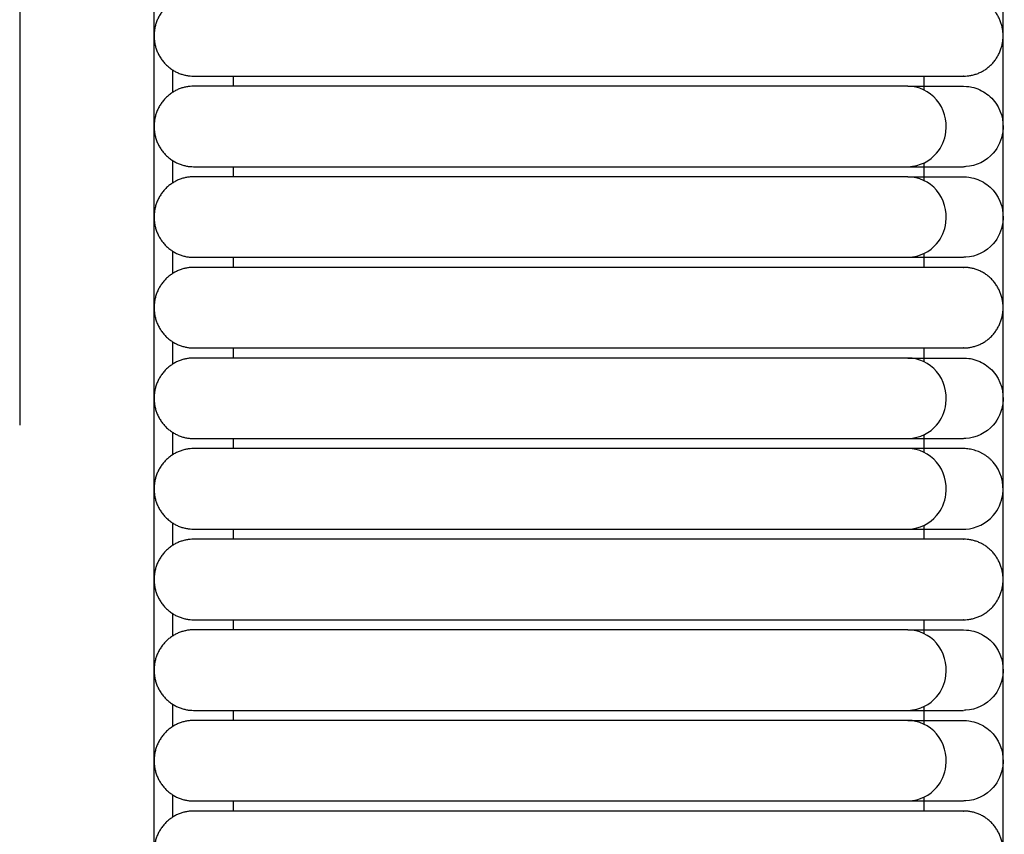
# Model space of a CAD drawing. Header units: millimetres. Extents: x -31695 to -19845, y -5614 to 7253.
# Tile 344 of 432: x -25021 to -24971, y 4766 to 4807. Entities that reach past the tile are written whole.
import ezdxf

# ---------------------------------------------------------------- set-up
doc = ezdxf.new("R2010")
doc.units = ezdxf.units.MM
doc.layers.add('2d', color=7, linetype='Continuous', true_color=0x000000)

msp = doc.modelspace()

# ---------------------------------------------------------------- linework, layer by layer
at = {"layer": '2d', "linetype": 'Continuous', "lineweight": -3}
for points, degree in [([(-24970.929, 4677.247), (-24970.929, 5052.785), (-24970.929, 5428.322)], 2), ([(-25013.743, 4697.546), (-25013.743, 5052.785), (-25013.743, 5408.023)], 2), ([(-25020.521, 5017.84), (-25020.521, 4936.049), (-25020.521, 4854.681), (-25020.521, 4786.528)], 3), ([(-25012.817, 4804.433), (-25012.817, 4804.053), (-25012.817, 4803.674), (-25012.817, 4803.296)], 3), ([(-25009.76, 4804.118), (-25009.76, 4803.864), (-25009.76, 4803.61)], 2), ([(-25004.782, 4804.118), (-24996.05, 4804.118), (-24987.319, 4804.118)], 2), ([(-24974.912, 4803.418), (-24974.912, 4803.768), (-24974.912, 4804.118)], 2), ([(-24987.319, 4803.61), (-24996.05, 4803.61), (-25004.782, 4803.61)], 2), ([(-25012.817, 4799.865), (-25012.817, 4799.486), (-25012.817, 4799.107), (-25012.817, 4798.728)], 3), ([(-25009.76, 4799.551), (-25009.76, 4799.297), (-25009.76, 4799.043)], 2), ([(-25004.782, 4799.551), (-24996.05, 4799.551), (-24987.319, 4799.551)], 2), ([(-24987.319, 4799.551), (-24986.453, 4799.551), (-24985.583, 4799.551), (-24984.73, 4799.551)], 3), ([(-24974.912, 4798.851), (-24974.912, 4799.297), (-24974.912, 4799.742)], 2), ([(-24973.212, 4799.551), (-24973.025, 4799.551), (-24972.927, 4799.551), (-24972.921, 4799.551)], 3), ([(-24972.812, 4799.554), (-24972.846, 4799.553), (-24972.879, 4799.552), (-24972.914, 4799.551)], 3), ([(-24987.319, 4799.043), (-24996.05, 4799.043), (-25004.782, 4799.043)], 2), ([(-25012.817, 4795.298), (-25012.817, 4794.919), (-25012.817, 4794.54), (-25012.817, 4794.161)], 3), ([(-25009.76, 4794.983), (-25009.76, 4794.729), (-25009.76, 4794.476)], 2), ([(-25004.782, 4794.983), (-24996.05, 4794.983), (-24987.319, 4794.983)], 2), ([(-24987.319, 4794.983), (-24986.453, 4794.983), (-24985.583, 4794.983), (-24984.73, 4794.983)], 3), ([(-24974.912, 4794.476), (-24974.912, 4794.825), (-24974.912, 4795.175)], 2), ([(-24973.212, 4794.983), (-24973.025, 4794.983), (-24972.927, 4794.983), (-24972.921, 4794.984)], 3), ([(-24972.812, 4794.986), (-24972.846, 4794.985), (-24972.879, 4794.984), (-24972.914, 4794.983)], 3), ([(-24987.319, 4794.476), (-24996.05, 4794.476), (-25004.782, 4794.476)], 2), ([(-25012.817, 4790.731), (-25012.817, 4790.351), (-25012.817, 4789.972), (-25012.817, 4789.594)], 3), ([(-25009.76, 4790.416), (-25009.76, 4790.162), (-25009.76, 4789.908)], 2), ([(-25004.782, 4790.416), (-24996.05, 4790.416), (-24987.319, 4790.416)], 2), ([(-24974.912, 4789.716), (-24974.912, 4790.066), (-24974.912, 4790.416)], 2), ([(-24987.319, 4789.908), (-24996.05, 4789.908), (-25004.782, 4789.908)], 2), ([(-25012.817, 4786.163), (-25012.817, 4785.784), (-25012.817, 4785.405), (-25012.817, 4785.026)], 3), ([(-24974.912, 4785.148), (-24974.912, 4785.594), (-24974.912, 4786.04)], 2), ([(-25009.76, 4785.849), (-25009.76, 4785.595), (-25009.76, 4785.341)], 2), ([(-25004.782, 4785.849), (-24996.05, 4785.849), (-24987.319, 4785.849)], 2), ([(-24987.319, 4785.849), (-24986.453, 4785.849), (-24985.583, 4785.849), (-24984.73, 4785.849)], 3), ([(-24973.212, 4785.849), (-24973.025, 4785.849), (-24972.927, 4785.849), (-24972.921, 4785.849)], 3), ([(-24972.921, 4785.849), (-24972.921, 4785.849), (-24972.921, 4785.849), (-24972.921, 4785.849)], 3), ([(-24972.812, 4785.852), (-24972.846, 4785.851), (-24972.879, 4785.85), (-24972.914, 4785.849)], 3), ([(-24987.319, 4785.341), (-24996.05, 4785.341), (-25004.782, 4785.341)], 2), ([(-24972.781, 4785.336), (-24972.827, 4785.338), (-24972.874, 4785.339), (-24972.92, 4785.341)], 3), ([(-24972.642, 4785.32), (-24972.688, 4785.325), (-24972.734, 4785.331), (-24972.781, 4785.336)], 3), ([(-24972.504, 4785.295), (-24972.55, 4785.303), (-24972.596, 4785.312), (-24972.642, 4785.32)], 3), ([(-24972.369, 4785.259), (-24972.414, 4785.271), (-24972.459, 4785.283), (-24972.504, 4785.295)], 3), ([(-24972.236, 4785.215), (-24972.28, 4785.23), (-24972.324, 4785.244), (-24972.369, 4785.259)], 3), ([(-24972.106, 4785.161), (-24972.149, 4785.179), (-24972.193, 4785.197), (-24972.236, 4785.215)], 3), ([(-24971.981, 4785.098), (-24972.022, 4785.119), (-24972.064, 4785.14), (-24972.106, 4785.161)], 3), ([(-24971.86, 4785.026), (-24971.9, 4785.05), (-24971.94, 4785.074), (-24971.981, 4785.098)], 3), ([(-24971.744, 4784.947), (-24971.782, 4784.973), (-24971.821, 4785), (-24971.86, 4785.026)], 3), ([(-24971.633, 4784.859), (-24971.67, 4784.888), (-24971.707, 4784.917), (-24971.744, 4784.947)], 3), ([(-24971.53, 4784.763), (-24971.564, 4784.795), (-24971.599, 4784.827), (-24971.633, 4784.859)], 3), ([(-24971.433, 4784.66), (-24971.465, 4784.695), (-24971.497, 4784.729), (-24971.53, 4784.763)], 3), ([(-25012.817, 4781.596), (-25012.817, 4781.217), (-25012.817, 4780.837), (-25012.817, 4780.459)], 3), ([(-24974.912, 4780.774), (-24974.912, 4781.123), (-24974.912, 4781.473)], 2), ([(-25009.76, 4781.281), (-25009.76, 4781.027), (-25009.76, 4780.774)], 2), ([(-25004.782, 4781.281), (-24996.05, 4781.281), (-24987.319, 4781.281)], 2), ([(-24973.212, 4781.281), (-24973.025, 4781.281), (-24972.927, 4781.281), (-24972.921, 4781.282)], 3), ([(-24972.914, 4781.281), (-24972.879, 4781.282), (-24972.846, 4781.283), (-24972.812, 4781.284)], 3), ([(-24987.319, 4780.774), (-24996.05, 4780.774), (-25004.782, 4780.774)], 2), ([(-25012.817, 4777.029), (-25012.817, 4776.649), (-25012.817, 4776.27), (-25012.817, 4775.892)], 3), ([(-25009.76, 4776.714), (-25009.76, 4776.46), (-25009.76, 4776.206)], 2), ([(-25004.782, 4776.714), (-24996.05, 4776.714), (-24987.319, 4776.714)], 2), ([(-24974.912, 4776.014), (-24974.912, 4776.364), (-24974.912, 4776.714)], 2), ([(-24987.319, 4776.206), (-24996.05, 4776.206), (-25004.782, 4776.206)], 2), ([(-25012.817, 4772.461), (-25012.817, 4772.082), (-25012.817, 4771.703), (-25012.817, 4771.324)], 3), ([(-25009.76, 4772.147), (-25009.76, 4771.893), (-25009.76, 4771.639)], 2), ([(-25004.782, 4772.146), (-24996.05, 4772.146), (-24987.319, 4772.147)], 2), ([(-24987.319, 4772.147), (-24986.453, 4772.147), (-24985.583, 4772.147), (-24984.73, 4772.147)], 3), ([(-24974.912, 4771.446), (-24974.912, 4771.892), (-24974.912, 4772.338)], 2), ([(-24973.212, 4772.147), (-24973.025, 4772.147), (-24972.927, 4772.147), (-24972.921, 4772.147)], 3), ([(-24972.812, 4772.149), (-24972.846, 4772.149), (-24972.879, 4772.148), (-24972.914, 4772.147)], 3), ([(-24987.319, 4771.639), (-24996.05, 4771.639), (-25004.782, 4771.639)], 2), ([(-25012.817, 4767.894), (-25012.817, 4767.514), (-25012.817, 4767.135), (-25012.817, 4766.757)], 3), ([(-25009.76, 4767.579), (-25009.76, 4767.325), (-25009.76, 4767.072)], 2), ([(-25004.782, 4767.579), (-24996.05, 4767.579), (-24987.319, 4767.579)], 2), ([(-24974.912, 4767.072), (-24974.912, 4767.421), (-24974.912, 4767.771)], 2), ([(-24973.212, 4767.579), (-24973.025, 4767.579), (-24972.927, 4767.579), (-24972.921, 4767.579)], 3), ([(-24972.812, 4767.582), (-24972.846, 4767.581), (-24972.879, 4767.58), (-24972.914, 4767.579)], 3), ([(-24987.319, 4767.072), (-24996.05, 4767.072), (-25004.782, 4767.072)], 2)]:
    msp.add_open_spline(points, degree=degree, dxfattribs=at)
for points, weights in [([(-25011.751, 4808.178), (-25013.743, 4808.178), (-25013.743, 4806.148)], [1, 0.707106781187, 1]), ([(-24970.929, 4806.148), (-24970.929, 4808.178), (-24972.92, 4808.178)], [1, 0.707106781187, 1]), ([(-25013.743, 4806.148), (-25013.743, 4804.118), (-25011.751, 4804.118)], [1, 0.707106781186, 1]), ([(-24972.92, 4804.118), (-24970.929, 4804.118), (-24970.929, 4806.148)], [1, 0.707106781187, 1]), ([(-24975.727, 4804.118), (-24972.92, 4804.118), (-24972.92, 4804.118)], [0.919067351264, 0.951503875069, 1]), ([(-25011.751, 4803.61), (-25013.743, 4803.61), (-25013.743, 4801.581)], [0.999999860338, 0.707106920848, 0.999999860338]), ([(-25013.743, 4801.581), (-25013.743, 4799.551), (-25011.751, 4799.551)], [0.999999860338, 0.707106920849, 0.999999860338]), ([(-25011.751, 4799.043), (-25013.743, 4799.043), (-25013.743, 4797.013)], [0.999999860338, 0.707106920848, 0.999999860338]), ([(-25013.743, 4797.013), (-25013.743, 4794.983), (-25011.751, 4794.983)], [0.999999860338, 0.707106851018, 1]), ([(-25011.751, 4794.476), (-25013.743, 4794.476), (-25013.743, 4792.446)], [1, 0.707106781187, 1]), ([(-24972.92, 4794.476), (-24972.92, 4794.476), (-24975.727, 4794.476)], [0.999999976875, 0.951503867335, 0.919067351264]), ([(-24970.929, 4792.446), (-24970.929, 4794.476), (-24972.92, 4794.476)], [0.999999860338, 0.707106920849, 0.999999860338]), ([(-25013.743, 4792.446), (-25013.743, 4790.416), (-25011.751, 4790.416)], [1, 0.707106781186, 1]), ([(-24972.92, 4790.416), (-24970.929, 4790.416), (-24970.929, 4792.446)], [1, 0.707106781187, 1]), ([(-24975.727, 4790.416), (-24972.92, 4790.416), (-24972.92, 4790.416)], [0.919067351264, 0.951503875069, 1]), ([(-25011.751, 4789.908), (-25013.743, 4789.908), (-25013.743, 4787.878)], [0.999999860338, 0.707106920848, 0.999999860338]), ([(-25013.743, 4787.878), (-25013.743, 4785.849), (-25011.751, 4785.849)], [0.999999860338, 0.707106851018, 1]), ([(-25011.751, 4785.341), (-25013.743, 4785.341), (-25013.743, 4783.311)], [0.999999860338, 0.707106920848, 0.999999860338]), ([(-25013.743, 4783.311), (-25013.743, 4781.281), (-25011.751, 4781.281)], [0.999999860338, 0.707106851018, 1]), ([(-25011.751, 4780.774), (-25013.743, 4780.774), (-25013.743, 4778.744)], [1, 0.707106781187, 1]), ([(-24972.92, 4780.774), (-24972.92, 4780.774), (-24975.727, 4780.774)], [0.999999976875, 0.951503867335, 0.919067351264]), ([(-24970.929, 4778.744), (-24970.929, 4780.774), (-24972.92, 4780.774)], [1, 0.707106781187, 1]), ([(-25013.743, 4778.744), (-25013.743, 4776.714), (-25011.751, 4776.714)], [1, 0.707106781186, 1]), ([(-24972.92, 4776.714), (-24970.929, 4776.714), (-24970.929, 4778.744)], [1, 0.707106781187, 1]), ([(-24975.727, 4776.714), (-24972.92, 4776.714), (-24972.92, 4776.714)], [0.919067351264, 0.951503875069, 1]), ([(-25011.751, 4776.206), (-25013.743, 4776.206), (-25013.743, 4774.176)], [0.999999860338, 0.707106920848, 0.999999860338]), ([(-25013.743, 4774.176), (-25013.743, 4772.146), (-25011.751, 4772.146)], [0.999999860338, 0.707106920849, 0.999999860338]), ([(-25011.751, 4771.639), (-25013.743, 4771.639), (-25013.743, 4769.609)], [0.999999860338, 0.707106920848, 0.999999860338]), ([(-25013.743, 4769.609), (-25013.743, 4767.579), (-25011.751, 4767.579)], [0.999999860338, 0.707106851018, 1]), ([(-25011.751, 4767.072), (-25013.743, 4767.072), (-25013.743, 4765.042)], [0.999999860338, 0.707106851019, 1]), ([(-24972.92, 4767.072), (-24972.92, 4767.072), (-24975.727, 4767.072)], [1, 0.951503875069, 0.919067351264]), ([(-24970.929, 4765.042), (-24970.929, 4767.072), (-24972.92, 4767.072)], [1, 0.707106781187, 1])]:
    msp.add_rational_spline(points, weights, degree=2, dxfattribs=at)
for points, weights, knots in [([(-25011.751, 4804.118), (-25011.751, 4804.118), (-25009.71, 4804.118), (-25007.669, 4804.118), (-25004.782, 4804.118)], [0.999999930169, 0.853553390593, 0.853553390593, 0.853553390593, 1], [17.786146, 17.786146, 17.786146, 18.366045, 18.366045, 18.945944, 18.945944, 18.945944]), ([(-24987.319, 4804.118), (-24982.37, 4804.118), (-24978.87, 4804.118), (-24976.53, 4804.118), (-24975.727, 4804.118)], [1, 0.853553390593, 0.853553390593, 0.853553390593, 0.919067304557], [20.699849, 20.699849, 20.699849, 21.693962, 21.693962, 22.358871, 22.358871, 22.358871]), ([(-25004.782, 4803.61), (-25007.669, 4803.61), (-25009.71, 4803.61), (-25011.751, 4803.61), (-25011.751, 4803.61)], [1, 0.853553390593, 0.853553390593, 0.853553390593, 0.999999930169], [0.240711, 0.240711, 0.240711, 0.820611, 0.820611, 1.400509, 1.400509, 1.400509]), ([(-25011.751, 4799.551), (-25011.751, 4799.551), (-25009.71, 4799.551), (-25007.669, 4799.551), (-25004.782, 4799.551)], [1, 0.853553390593, 0.853553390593, 0.853553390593, 1], [3.285465, 3.285465, 3.285465, 3.865364, 3.865364, 4.445263, 4.445263, 4.445263]), ([(-25004.782, 4799.043), (-25007.669, 4799.043), (-25009.71, 4799.043), (-25011.751, 4799.043), (-25011.751, 4799.043)], [1, 0.853553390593, 0.853553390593, 0.853553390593, 1], [0.240711, 0.240711, 0.240711, 0.82061, 0.82061, 1.400509, 1.400509, 1.400509]), ([(-25011.751, 4794.983), (-25011.751, 4794.983), (-25009.71, 4794.983), (-25007.669, 4794.983), (-25004.782, 4794.983)], [1, 0.853553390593, 0.853553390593, 0.853553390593, 1], [3.285465, 3.285465, 3.285465, 3.865364, 3.865364, 4.445263, 4.445263, 4.445263]), ([(-25004.782, 4794.476), (-25007.669, 4794.476), (-25009.71, 4794.476), (-25011.751, 4794.476), (-25011.751, 4794.476)], [0.999999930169, 0.853553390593, 0.853553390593, 0.853553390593, 1], [14.741392, 14.741392, 14.741392, 15.321291, 15.321291, 15.90119, 15.90119, 15.90119]), ([(-24975.727, 4794.476), (-24976.53, 4794.476), (-24978.87, 4794.476), (-24982.37, 4794.476), (-24987.319, 4794.476)], [0.919067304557, 0.853553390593, 0.853553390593, 0.853553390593, 0.999999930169], [11.328464, 11.328464, 11.328464, 11.993374, 11.993374, 12.987487, 12.987487, 12.987487]), ([(-25011.751, 4790.416), (-25011.751, 4790.416), (-25009.71, 4790.416), (-25007.669, 4790.416), (-25004.782, 4790.416)], [1, 0.853553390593, 0.853553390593, 0.853553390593, 1], [17.786146, 17.786146, 17.786146, 18.366045, 18.366045, 18.945944, 18.945944, 18.945944]), ([(-24987.319, 4790.416), (-24982.37, 4790.416), (-24978.87, 4790.416), (-24976.53, 4790.416), (-24975.727, 4790.416)], [0.999999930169, 0.853553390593, 0.853553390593, 0.853553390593, 0.919067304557], [20.699849, 20.699849, 20.699849, 21.693961, 21.693961, 22.358871, 22.358871, 22.358871]), ([(-25004.782, 4789.908), (-25007.669, 4789.908), (-25009.71, 4789.908), (-25011.751, 4789.908), (-25011.751, 4789.908)], [1, 0.853553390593, 0.853553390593, 0.853553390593, 0.999999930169], [0.240711, 0.240711, 0.240711, 0.820611, 0.820611, 1.400509, 1.400509, 1.400509]), ([(-25011.751, 4785.849), (-25011.751, 4785.849), (-25009.71, 4785.849), (-25007.669, 4785.849), (-25004.782, 4785.849)], [1, 0.853553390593, 0.853553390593, 0.853553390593, 1], [3.285465, 3.285465, 3.285465, 3.865364, 3.865364, 4.445263, 4.445263, 4.445263]), ([(-25004.782, 4785.341), (-25007.669, 4785.341), (-25009.71, 4785.341), (-25011.751, 4785.341), (-25011.751, 4785.341)], [1, 0.853553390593, 0.853553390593, 0.853553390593, 1], [3.998405, 3.998405, 3.998405, 4.578304, 4.578304, 5.158203, 5.158203, 5.158203]), ([(-25011.751, 4781.281), (-25011.751, 4781.281), (-25009.71, 4781.281), (-25007.669, 4781.281), (-25004.782, 4781.281)], [1, 0.853553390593, 0.853553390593, 0.853553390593, 1], [7.043159, 7.043159, 7.043159, 7.623058, 7.623058, 8.202957, 8.202957, 8.202957]), ([(-25004.782, 4780.774), (-25007.669, 4780.774), (-25009.71, 4780.774), (-25011.751, 4780.774), (-25011.751, 4780.774)], [1, 0.853553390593, 0.853553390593, 0.853553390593, 1], [14.741392, 14.741392, 14.741392, 15.321291, 15.321291, 15.90119, 15.90119, 15.90119]), ([(-24975.727, 4780.774), (-24976.53, 4780.774), (-24978.87, 4780.774), (-24982.37, 4780.774), (-24987.319, 4780.774)], [0.919067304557, 0.853553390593, 0.853553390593, 0.853553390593, 1], [11.328464, 11.328464, 11.328464, 11.993374, 11.993374, 12.987487, 12.987487, 12.987487]), ([(-25011.751, 4776.714), (-25011.751, 4776.714), (-25009.71, 4776.714), (-25007.669, 4776.714), (-25004.782, 4776.714)], [0.999999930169, 0.853553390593, 0.853553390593, 0.853553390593, 1], [17.786146, 17.786146, 17.786146, 18.366045, 18.366045, 18.945944, 18.945944, 18.945944]), ([(-24987.319, 4776.714), (-24982.37, 4776.714), (-24978.87, 4776.714), (-24976.53, 4776.714), (-24975.727, 4776.714)], [1, 0.853553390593, 0.853553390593, 0.853553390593, 0.919067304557], [20.699849, 20.699849, 20.699849, 21.693962, 21.693962, 22.358871, 22.358871, 22.358871]), ([(-25004.782, 4776.206), (-25007.669, 4776.206), (-25009.71, 4776.206), (-25011.751, 4776.206), (-25011.751, 4776.206)], [1, 0.853553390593, 0.853553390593, 0.853553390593, 1], [0.240711, 0.240711, 0.240711, 0.82061, 0.82061, 1.400509, 1.400509, 1.400509]), ([(-25011.751, 4772.146), (-25011.751, 4772.146), (-25009.71, 4772.146), (-25007.669, 4772.146), (-25004.782, 4772.146)], [1, 0.853553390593, 0.853553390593, 0.853553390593, 1], [3.285465, 3.285465, 3.285465, 3.865364, 3.865364, 4.445263, 4.445263, 4.445263]), ([(-25004.782, 4771.639), (-25007.669, 4771.639), (-25009.71, 4771.639), (-25011.751, 4771.639), (-25011.751, 4771.639)], [1, 0.853553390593, 0.853553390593, 0.853553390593, 1], [3.354202, 3.354202, 3.354202, 3.934101, 3.934101, 4.514, 4.514, 4.514]), ([(-25011.751, 4767.579), (-25011.751, 4767.579), (-25009.71, 4767.579), (-25007.669, 4767.579), (-25004.782, 4767.579)], [1, 0.853553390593, 0.853553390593, 0.853553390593, 1], [6.398956, 6.398956, 6.398956, 6.978855, 6.978855, 7.558754, 7.558754, 7.558754]), ([(-25004.782, 4767.072), (-25007.669, 4767.072), (-25009.71, 4767.072), (-25011.751, 4767.072), (-25011.751, 4767.072)], [1, 0.853553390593, 0.853553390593, 0.853553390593, 0.999999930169], [14.741392, 14.741392, 14.741392, 15.321291, 15.321291, 15.90119, 15.90119, 15.90119]), ([(-24975.727, 4767.072), (-24976.53, 4767.072), (-24978.87, 4767.072), (-24982.37, 4767.072), (-24987.319, 4767.072)], [0.919067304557, 0.853553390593, 0.853553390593, 0.853553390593, 1], [11.328464, 11.328464, 11.328464, 11.993374, 11.993374, 12.987487, 12.987487, 12.987487])]:
    msp.add_rational_spline(points, weights, degree=2, knots=knots, dxfattribs=at)
for points, knots in [([(-24975.727, 4803.61), (-24975.874, 4803.61), (-24976.066, 4803.61), (-24976.298, 4803.61), (-24976.901, 4803.61), (-24977.764, 4803.61), (-24978.755, 4803.61), (-24979.807, 4803.61), (-24981.114, 4803.61), (-24982.608, 4803.61), (-24984.099, 4803.61), (-24985.716, 4803.61), (-24987.319, 4803.61)], [-2.869717, -2.869717, -2.869717, -2.869717, -2.715304, -2.715304, -2.715304, -2.331456, -2.331456, -2.331456, -1.928224, -1.928224, -1.928224, -1.513194, -1.513194, -1.513194, -1.513194]), ([(-24975.72, 4799.551), (-24975.113, 4799.583), (-24974.62, 4799.833), (-24974.282, 4800.234), (-24974.03, 4800.531), (-24973.865, 4800.908), (-24973.813, 4801.303), (-24973.737, 4801.882), (-24973.914, 4802.493), (-24974.284, 4802.93), (-24974.645, 4803.356), (-24975.184, 4803.61), (-24975.727, 4803.61)], [1.6012688, 1.6012688, 1.6012688, 1.6012688, 1.7660611, 1.7660611, 1.7660611, 1.887291, 1.887291, 1.887291, 2.0683148, 2.0683148, 2.0683148, 2.2447259, 2.2447259, 2.2447259, 2.2447259]), ([(-24975.727, 4803.61), (-24975.045, 4803.61), (-24974.486, 4803.61), (-24974.054, 4803.61), (-24973.685, 4803.61), (-24973.408, 4803.61), (-24973.22, 4803.61), (-24973.032, 4803.61), (-24972.934, 4803.61), (-24972.92, 4803.61)], [2.244726, 2.244726, 2.244726, 2.244726, 3.072591, 3.072591, 3.072591, 3.771283, 3.771283, 3.771283, 4.459832, 4.459832, 4.459832, 4.459832]), ([(-24972.92, 4803.61), (-24972.688, 4803.598), (-24972.595, 4803.584), (-24972.367, 4803.534), (-24972.234, 4803.488), (-24971.851, 4803.313), (-24971.619, 4803.143), (-24971.433, 4802.93), (-24971.051, 4802.493), (-24970.869, 4801.882), (-24970.948, 4801.303), (-24971.001, 4800.908), (-24971.172, 4800.531), (-24971.431, 4800.234), (-24971.779, 4799.833), (-24972.288, 4799.583), (-24972.812, 4799.554)], [4.4598324, 4.4598324, 4.4598324, 4.4598324, 4.4976072, 4.4976072, 4.5543229, 4.5543229, 4.6677996, 4.6677996, 4.6677996, 4.9052489, 4.9052489, 4.9052489, 5.0642664, 5.0642664, 5.0642664, 5.2804248, 5.2804248, 5.2804248, 5.2804248]), ([(-24987.319, 4799.551), (-24985.715, 4799.551), (-24984.097, 4799.551), (-24982.605, 4799.551), (-24981.11, 4799.551), (-24979.802, 4799.551), (-24978.75, 4799.551), (-24977.758, 4799.551), (-24976.894, 4799.551), (-24976.291, 4799.551), (-24976.059, 4799.551), (-24975.867, 4799.551), (-24975.72, 4799.551)], [0, 0, 0, 0, 0.489921, 0.489921, 0.489921, 0.9659, 0.9659, 0.9659, 1.418992, 1.418992, 1.418992, 1.601269, 1.601269, 1.601269, 1.601269]), ([(-24975.72, 4799.551), (-24975.037, 4799.551), (-24974.479, 4799.551), (-24974.046, 4799.551), (-24973.678, 4799.551), (-24973.4, 4799.551), (-24973.212, 4799.551)], [0, 0, 0, 0, 0.882578, 0.882578, 0.882578, 1.627446, 1.627446, 1.627446, 1.627446]), ([(-24975.727, 4799.043), (-24975.874, 4799.043), (-24976.066, 4799.043), (-24976.298, 4799.043), (-24976.901, 4799.043), (-24977.764, 4799.043), (-24978.755, 4799.043), (-24979.807, 4799.043), (-24981.114, 4799.043), (-24982.608, 4799.043), (-24984.099, 4799.043), (-24985.716, 4799.043), (-24987.319, 4799.043)], [-2.869717, -2.869717, -2.869717, -2.869717, -2.715304, -2.715304, -2.715304, -2.331456, -2.331456, -2.331456, -1.928224, -1.928224, -1.928224, -1.513194, -1.513194, -1.513194, -1.513194]), ([(-24975.72, 4794.983), (-24975.113, 4795.015), (-24974.62, 4795.266), (-24974.282, 4795.666), (-24974.03, 4795.964), (-24973.865, 4796.341), (-24973.813, 4796.735), (-24973.737, 4797.315), (-24973.914, 4797.926), (-24974.284, 4798.363), (-24974.645, 4798.789), (-24975.184, 4799.043), (-24975.727, 4799.043)], [0.0007461, 0.0007461, 0.0007461, 0.0007461, 0.1655384, 0.1655384, 0.1655384, 0.2867683, 0.2867683, 0.2867683, 0.4677921, 0.4677921, 0.4677921, 0.6442032, 0.6442032, 0.6442032, 0.6442032]), ([(-24975.727, 4799.043), (-24975.045, 4799.043), (-24974.486, 4799.043), (-24974.054, 4799.043), (-24973.685, 4799.043), (-24973.408, 4799.043), (-24973.22, 4799.043), (-24973.032, 4799.043), (-24972.934, 4799.043), (-24972.92, 4799.043)], [0.644203, 0.644203, 0.644203, 0.644203, 1.472068, 1.472068, 1.472068, 2.17076, 2.17076, 2.17076, 2.85931, 2.85931, 2.85931, 2.85931]), ([(-24972.92, 4799.043), (-24972.688, 4799.031), (-24972.595, 4799.017), (-24972.367, 4798.966), (-24972.234, 4798.921), (-24971.851, 4798.746), (-24971.619, 4798.576), (-24971.433, 4798.363), (-24971.051, 4797.926), (-24970.869, 4797.315), (-24970.948, 4796.735), (-24971.001, 4796.341), (-24971.172, 4795.964), (-24971.431, 4795.666), (-24971.779, 4795.266), (-24972.288, 4795.015), (-24972.812, 4794.986)], [2.8593097, 2.8593097, 2.8593097, 2.8593097, 2.8970845, 2.8970845, 2.9538002, 2.9538002, 3.0672769, 3.0672769, 3.0672769, 3.3047262, 3.3047262, 3.3047262, 3.4637437, 3.4637437, 3.4637437, 3.6799021, 3.6799021, 3.6799021, 3.6799021]), ([(-24987.319, 4794.983), (-24985.715, 4794.983), (-24984.097, 4794.983), (-24982.605, 4794.983), (-24981.11, 4794.983), (-24979.802, 4794.983), (-24978.75, 4794.983), (-24977.758, 4794.983), (-24976.894, 4794.983), (-24976.291, 4794.983), (-24976.059, 4794.983), (-24975.867, 4794.983), (-24975.72, 4794.983)], [0, 0, 0, 0, 0.489921, 0.489921, 0.489921, 0.9659, 0.9659, 0.9659, 1.418993, 1.418993, 1.418993, 1.601269, 1.601269, 1.601269, 1.601269]), ([(-24975.72, 4794.983), (-24975.037, 4794.983), (-24974.479, 4794.983), (-24974.046, 4794.983), (-24973.678, 4794.983), (-24973.4, 4794.983), (-24973.212, 4794.983)], [1.601269, 1.601269, 1.601269, 1.601269, 2.483847, 2.483847, 2.483847, 3.228714, 3.228714, 3.228714, 3.228714]), ([(-24975.727, 4789.908), (-24975.874, 4789.908), (-24976.066, 4789.908), (-24976.298, 4789.908), (-24976.901, 4789.908), (-24977.764, 4789.908), (-24978.755, 4789.908), (-24979.807, 4789.908), (-24981.114, 4789.908), (-24982.608, 4789.908), (-24984.099, 4789.908), (-24985.716, 4789.908), (-24987.319, 4789.908)], [-2.869717, -2.869717, -2.869717, -2.869717, -2.715304, -2.715304, -2.715304, -2.331456, -2.331456, -2.331456, -1.928224, -1.928224, -1.928224, -1.513194, -1.513194, -1.513194, -1.513194]), ([(-24975.713, 4785.849), (-24975.113, 4785.881), (-24974.62, 4786.131), (-24974.282, 4786.531), (-24974.03, 4786.829), (-24973.865, 4787.206), (-24973.813, 4787.601), (-24973.737, 4788.18), (-24973.914, 4788.791), (-24974.284, 4789.228), (-24974.645, 4789.654), (-24975.184, 4789.908), (-24975.727, 4789.908)], [0.0014909, 0.0014909, 0.0014909, 0.0014909, 0.1660925, 0.1660925, 0.1660925, 0.287182, 0.287182, 0.287182, 0.4679963, 0.4679963, 0.4679963, 0.6442032, 0.6442032, 0.6442032, 0.6442032]), ([(-24975.727, 4789.908), (-24975.045, 4789.908), (-24974.486, 4789.908), (-24974.054, 4789.908), (-24973.685, 4789.908), (-24973.408, 4789.908), (-24973.22, 4789.908), (-24973.032, 4789.908), (-24972.934, 4789.908), (-24972.92, 4789.908)], [0.644203, 0.644203, 0.644203, 0.644203, 1.472068, 1.472068, 1.472068, 2.17076, 2.17076, 2.17076, 2.85931, 2.85931, 2.85931, 2.85931]), ([(-24972.92, 4789.908), (-24972.688, 4789.896), (-24972.595, 4789.882), (-24972.367, 4789.832), (-24972.234, 4789.786), (-24971.851, 4789.611), (-24971.619, 4789.441), (-24971.433, 4789.228), (-24971.051, 4788.791), (-24970.869, 4788.18), (-24970.948, 4787.601), (-24971.001, 4787.206), (-24971.172, 4786.829), (-24971.431, 4786.531), (-24971.779, 4786.131), (-24972.288, 4785.881), (-24972.812, 4785.852)], [2.8593097, 2.8593097, 2.8593097, 2.8593097, 2.8970845, 2.8970845, 2.9538002, 2.9538002, 3.0672769, 3.0672769, 3.0672769, 3.3047262, 3.3047262, 3.3047262, 3.4637437, 3.4637437, 3.4637437, 3.6799021, 3.6799021, 3.6799021, 3.6799021]), ([(-24987.319, 4785.849), (-24985.715, 4785.849), (-24984.097, 4785.849), (-24982.605, 4785.849), (-24981.11, 4785.849), (-24979.802, 4785.849), (-24978.75, 4785.849), (-24977.758, 4785.849), (-24976.894, 4785.849), (-24976.291, 4785.849), (-24976.059, 4785.849), (-24975.867, 4785.849), (-24975.72, 4785.849)], [0, 0, 0, 0, 0.489921, 0.489921, 0.489921, 0.9659, 0.9659, 0.9659, 1.418993, 1.418993, 1.418993, 1.601269, 1.601269, 1.601269, 1.601269]), ([(-24975.72, 4785.849), (-24975.037, 4785.849), (-24974.479, 4785.849), (-24974.046, 4785.849), (-24973.678, 4785.849), (-24973.4, 4785.849), (-24973.212, 4785.849)], [1.601269, 1.601269, 1.601269, 1.601269, 2.483847, 2.483847, 2.483847, 3.228714, 3.228714, 3.228714, 3.228714]), ([(-24975.727, 4785.341), (-24975.874, 4785.341), (-24976.066, 4785.341), (-24976.298, 4785.341), (-24976.901, 4785.341), (-24977.764, 4785.341), (-24978.755, 4785.341), (-24979.807, 4785.341), (-24981.114, 4785.341), (-24982.608, 4785.341), (-24984.099, 4785.341), (-24985.716, 4785.341), (-24987.319, 4785.341)], [0.644203, 0.644203, 0.644203, 0.644203, 0.826365, 0.826365, 0.826365, 1.279192, 1.279192, 1.279192, 1.754886, 1.754886, 1.754886, 2.2445, 2.2445, 2.2445, 2.2445]), ([(-24972.92, 4785.341), (-24972.934, 4785.341), (-24973.032, 4785.341), (-24973.22, 4785.341), (-24973.408, 4785.341), (-24973.685, 4785.341), (-24974.054, 4785.341), (-24974.486, 4785.341), (-24975.045, 4785.341), (-24975.727, 4785.341)], [26.104918, 26.104918, 26.104918, 26.104918, 26.824352, 26.824352, 26.824352, 27.554382, 27.554382, 27.554382, 28.41938, 28.41938, 28.41938, 28.41938]), ([(-24975.72, 4781.281), (-24975.113, 4781.313), (-24974.62, 4781.564), (-24974.282, 4781.964), (-24974.03, 4782.262), (-24973.865, 4782.639), (-24973.813, 4783.033), (-24973.737, 4783.613), (-24973.914, 4784.223), (-24974.284, 4784.66), (-24974.645, 4785.087), (-24975.184, 4785.341), (-24975.727, 4785.341)], [0.0007461, 0.0007461, 0.0007461, 0.0007461, 0.1655384, 0.1655384, 0.1655384, 0.2867683, 0.2867683, 0.2867683, 0.4677921, 0.4677921, 0.4677921, 0.6442032, 0.6442032, 0.6442032, 0.6442032]), ([(-24972.812, 4781.284), (-24972.288, 4781.313), (-24971.779, 4781.564), (-24971.431, 4781.964), (-24971.172, 4782.262), (-24971.001, 4782.639), (-24970.948, 4783.033), (-24970.869, 4783.613), (-24971.051, 4784.223), (-24971.433, 4784.66)], [13.1598796, 13.1598796, 13.1598796, 13.1598796, 13.3283919, 13.3283919, 13.3283919, 13.4523583, 13.4523583, 13.4523583, 13.6374685, 13.6374685, 13.6374685, 13.6374685]), ([(-24987.319, 4781.281), (-24985.715, 4781.281), (-24984.097, 4781.281), (-24982.605, 4781.281), (-24981.11, 4781.281), (-24979.802, 4781.281), (-24978.75, 4781.281), (-24977.758, 4781.281), (-24976.894, 4781.281), (-24976.291, 4781.281), (-24976.059, 4781.281), (-24975.867, 4781.281), (-24975.72, 4781.281)], [0, 0, 0, 0, 0.489921, 0.489921, 0.489921, 0.9659, 0.9659, 0.9659, 1.418993, 1.418993, 1.418993, 1.601269, 1.601269, 1.601269, 1.601269]), ([(-24975.72, 4781.281), (-24975.037, 4781.281), (-24974.479, 4781.281), (-24974.046, 4781.281), (-24973.678, 4781.281), (-24973.4, 4781.281), (-24973.212, 4781.281)], [1.601269, 1.601269, 1.601269, 1.601269, 2.483847, 2.483847, 2.483847, 3.228714, 3.228714, 3.228714, 3.228714]), ([(-24975.727, 4776.206), (-24975.874, 4776.206), (-24976.066, 4776.206), (-24976.298, 4776.206), (-24976.901, 4776.206), (-24977.764, 4776.206), (-24978.755, 4776.206), (-24979.807, 4776.206), (-24981.114, 4776.206), (-24982.608, 4776.206), (-24984.099, 4776.206), (-24985.716, 4776.206), (-24987.319, 4776.206)], [-2.869717, -2.869717, -2.869717, -2.869717, -2.715304, -2.715304, -2.715304, -2.331456, -2.331456, -2.331456, -1.928224, -1.928224, -1.928224, -1.513194, -1.513194, -1.513194, -1.513194]), ([(-24975.713, 4772.147), (-24975.113, 4772.179), (-24974.62, 4772.429), (-24974.282, 4772.829), (-24974.03, 4773.127), (-24973.865, 4773.504), (-24973.813, 4773.898), (-24973.737, 4774.478), (-24973.914, 4775.089), (-24974.284, 4775.526), (-24974.645, 4775.952), (-24975.184, 4776.206), (-24975.727, 4776.206)], [0.0014909, 0.0014909, 0.0014909, 0.0014909, 0.1660925, 0.1660925, 0.1660925, 0.287182, 0.287182, 0.287182, 0.4679963, 0.4679963, 0.4679963, 0.6442032, 0.6442032, 0.6442032, 0.6442032]), ([(-24975.727, 4776.206), (-24975.045, 4776.206), (-24974.486, 4776.206), (-24974.054, 4776.206), (-24973.685, 4776.206), (-24973.408, 4776.206), (-24973.22, 4776.206), (-24973.032, 4776.206), (-24972.934, 4776.206), (-24972.92, 4776.206)], [0.644203, 0.644203, 0.644203, 0.644203, 1.472068, 1.472068, 1.472068, 2.17076, 2.17076, 2.17076, 2.85931, 2.85931, 2.85931, 2.85931]), ([(-24972.92, 4776.206), (-24972.688, 4776.194), (-24972.595, 4776.18), (-24972.367, 4776.129), (-24972.234, 4776.084), (-24971.851, 4775.909), (-24971.619, 4775.739), (-24971.433, 4775.526), (-24971.051, 4775.089), (-24970.869, 4774.478), (-24970.948, 4773.898), (-24971.001, 4773.504), (-24971.172, 4773.127), (-24971.431, 4772.829), (-24971.779, 4772.429), (-24972.288, 4772.179), (-24972.812, 4772.149)], [2.8593097, 2.8593097, 2.8593097, 2.8593097, 2.8970845, 2.8970845, 2.9538002, 2.9538002, 3.0672769, 3.0672769, 3.0672769, 3.3047262, 3.3047262, 3.3047262, 3.4637437, 3.4637437, 3.4637437, 3.6799021, 3.6799021, 3.6799021, 3.6799021]), ([(-24987.319, 4772.147), (-24985.715, 4772.147), (-24984.097, 4772.147), (-24982.605, 4772.147), (-24981.11, 4772.147), (-24979.802, 4772.147), (-24978.75, 4772.147), (-24977.758, 4772.147), (-24976.894, 4772.147), (-24976.291, 4772.147), (-24976.059, 4772.147), (-24975.867, 4772.147), (-24975.72, 4772.147)], [0, 0, 0, 0, 0.489921, 0.489921, 0.489921, 0.9659, 0.9659, 0.9659, 1.418993, 1.418993, 1.418993, 1.601269, 1.601269, 1.601269, 1.601269]), ([(-24975.72, 4772.147), (-24975.037, 4772.147), (-24974.479, 4772.147), (-24974.046, 4772.147), (-24973.678, 4772.147), (-24973.4, 4772.147), (-24973.212, 4772.147)], [1.601269, 1.601269, 1.601269, 1.601269, 2.483847, 2.483847, 2.483847, 3.228714, 3.228714, 3.228714, 3.228714]), ([(-24975.727, 4771.639), (-24975.874, 4771.639), (-24976.066, 4771.639), (-24976.298, 4771.639), (-24976.901, 4771.639), (-24977.764, 4771.639), (-24978.755, 4771.639), (-24979.807, 4771.639), (-24981.114, 4771.639), (-24982.608, 4771.639), (-24984.099, 4771.639), (-24985.716, 4771.639), (-24987.319, 4771.639)], [0, 0, 0, 0, 0.182162, 0.182162, 0.182162, 0.634989, 0.634989, 0.634989, 1.110683, 1.110683, 1.110683, 1.600297, 1.600297, 1.600297, 1.600297]), ([(-24975.72, 4767.579), (-24975.113, 4767.611), (-24974.62, 4767.862), (-24974.282, 4768.262), (-24974.03, 4768.56), (-24973.865, 4768.937), (-24973.813, 4769.331), (-24973.737, 4769.911), (-24973.914, 4770.521), (-24974.284, 4770.958), (-24974.645, 4771.385), (-24975.184, 4771.639), (-24975.727, 4771.639)], [1.6012688, 1.6012688, 1.6012688, 1.6012688, 1.7660611, 1.7660611, 1.7660611, 1.887291, 1.887291, 1.887291, 2.0683148, 2.0683148, 2.0683148, 2.2447259, 2.2447259, 2.2447259, 2.2447259]), ([(-24975.727, 4771.639), (-24975.045, 4771.639), (-24974.486, 4771.639), (-24974.054, 4771.639), (-24973.685, 4771.639), (-24973.408, 4771.639), (-24973.22, 4771.639), (-24973.032, 4771.639), (-24972.934, 4771.639), (-24972.92, 4771.639)], [2.244726, 2.244726, 2.244726, 2.244726, 3.109724, 3.109724, 3.109724, 3.839755, 3.839755, 3.839755, 4.559188, 4.559188, 4.559188, 4.559188]), ([(-24972.92, 4771.639), (-24972.688, 4771.627), (-24972.595, 4771.613), (-24972.367, 4771.562), (-24972.234, 4771.517), (-24971.851, 4771.342), (-24971.619, 4771.172), (-24971.433, 4770.958), (-24971.051, 4770.521), (-24970.869, 4769.911), (-24970.948, 4769.331), (-24971.001, 4768.937), (-24971.172, 4768.56), (-24971.431, 4768.262), (-24971.779, 4767.862), (-24972.288, 4767.611), (-24972.812, 4767.582)], [4.559188, 4.559188, 4.559188, 4.559188, 4.5969632, 4.5969632, 4.6536796, 4.6536796, 4.7671576, 4.7671576, 4.7671576, 5.0046097, 5.0046097, 5.0046097, 5.163629, 5.163629, 5.163629, 5.3797899, 5.3797899, 5.3797899, 5.3797899]), ([(-24987.319, 4767.579), (-24985.715, 4767.579), (-24984.097, 4767.579), (-24982.605, 4767.579), (-24981.11, 4767.579), (-24979.802, 4767.579), (-24978.75, 4767.579), (-24977.758, 4767.579), (-24976.894, 4767.579), (-24976.291, 4767.579), (-24976.059, 4767.579), (-24975.867, 4767.579), (-24975.72, 4767.579)], [0, 0, 0, 0, 0.489921, 0.489921, 0.489921, 0.9659, 0.9659, 0.9659, 1.418992, 1.418992, 1.418992, 1.601269, 1.601269, 1.601269, 1.601269]), ([(-24975.72, 4767.579), (-24975.037, 4767.579), (-24974.479, 4767.579), (-24974.046, 4767.579), (-24973.678, 4767.579), (-24973.4, 4767.579), (-24973.212, 4767.579)], [0, 0, 0, 0, 0.882578, 0.882578, 0.882578, 1.627446, 1.627446, 1.627446, 1.627446])]:
    msp.add_open_spline(points, degree=3, knots=knots, dxfattribs=at)

doc.saveas('drawing.dxf')
